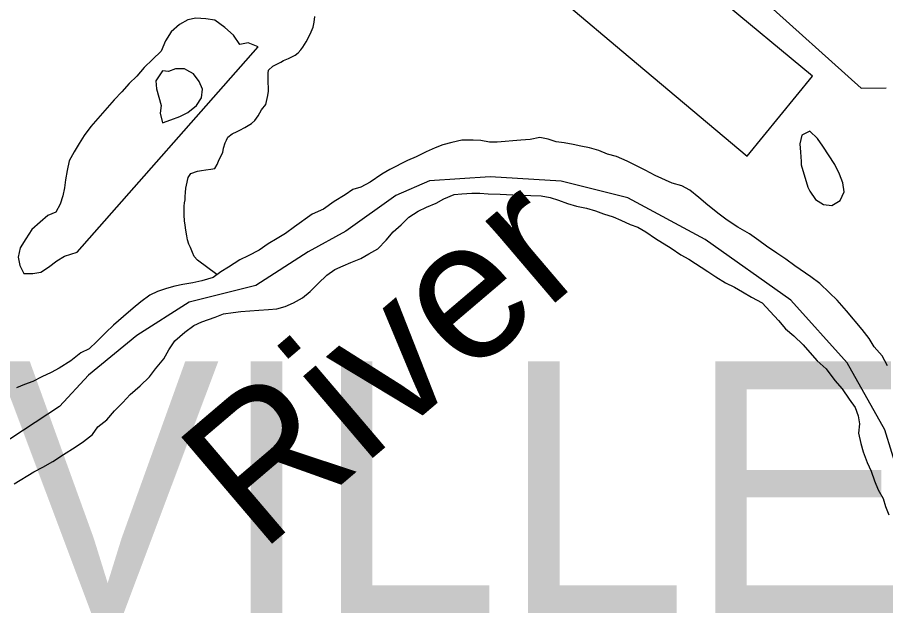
# Model space of a CAD drawing. Extents: x -59 to 82, y -3 to 49.
# Drawn here: x -53.578 to -52.99, y 47.888 to 48.294 of the extents above; entities that cross this region are included whole.
import ezdxf

# ---------------------------------------------------------------- set-up
doc = ezdxf.new("R2010")
doc.units = 0
for name, color, linetype in [('GM_X_Corporation', 7, 'Continuous'), ('GM_X_Major_River', 7, 'Continuous'), ('GM_X_Major_River_Text', 7, 'Continuous'), ('GM_X_Minor_Lake', 7, 'Continuous'), ('GM_X_Minor_River', 7, 'Continuous'), ('GM_X_State_Route', 7, 'Continuous'), ('GM_X_Township_Text', 7, 'Continuous')]:
    doc.layers.add(name, color=color, linetype=linetype)

msp = doc.modelspace()

# ---------------------------------------------------------------- linework, layer by layer
at = {"layer": 'GM_X_Corporation'}
for p, q in [((-53.2992, 48.18315), (-53.32185, 48.17326)), ((-53.25816, 48.18597), (-53.2992, 48.18315)), ((-53.21005, 48.18312), (-53.25816, 48.18597)), ((-53.16477, 48.17179), (-53.21005, 48.18312)), ((-53.32185, 48.17326), (-53.35582, 48.14922)), ((-53.11242, 48.14348), (-53.16477, 48.17179)), ((-53.35582, 48.14922), (-53.3813, 48.13508)), ((-53.05441, 48.10242), (-53.11242, 48.14348)), ((-53.3813, 48.13508), (-53.41669, 48.11247)), ((-53.41669, 48.11247), (-53.46198, 48.10116)), ((-53.46198, 48.10116), (-53.49737, 48.07854)), ((-53.01622, 48.05997), (-53.05441, 48.10242)), ((-53.49737, 48.07854), (-53.52993, 48.05167)), ((-52.99077, 48.01469), (-53.01622, 48.05997)), ((-53.52993, 48.05167), (-53.54975, 48.03046)), ((-53.54975, 48.03046), (-53.5908, 48.0036)), ((-52.96533, 47.93121), (-52.99077, 48.01469))]:
    msp.add_line(p, q, dxfattribs=at)
at = {"layer": 'GM_X_Major_River'}
for p, q in [((-53.47988, 48.25782), (-53.48436, 48.25094)), ((-53.47575, 48.25728), (-53.47988, 48.25782)), ((-53.47115, 48.25906), (-53.47575, 48.25728)), ((-53.46507, 48.25913), (-53.47115, 48.25906)), ((-53.46345, 48.25824), (-53.46507, 48.25913)), ((-53.45896, 48.25578), (-53.46345, 48.25824)), ((-53.4551, 48.25051), (-53.45896, 48.25578)), ((-53.48436, 48.25094), (-53.48393, 48.24563)), ((-53.48393, 48.24563), (-53.48235, 48.23996)), ((-53.45276, 48.24522), (-53.4551, 48.25051)), ((-53.48235, 48.23996), (-53.48077, 48.23428)), ((-53.45346, 48.23952), (-53.45276, 48.24522)), ((-53.48077, 48.23428), (-53.48147, 48.22896)), ((-53.46286, 48.22955), (-53.45683, 48.23417)), ((-53.45683, 48.23417), (-53.45346, 48.23952)), ((-53.48147, 48.22896), (-53.47988, 48.22253)), ((-53.46815, 48.22684), (-53.46286, 48.22955)), ((-53.47988, 48.22253), (-53.4742, 48.22449)), ((-53.4742, 48.22449), (-53.46815, 48.22684)), ((-53.27722, 48.21077), (-53.28404, 48.20917)), ((-53.26961, 48.21085), (-53.27722, 48.21077)), ((-53.26429, 48.21053), (-53.26961, 48.21085)), ((-53.25858, 48.20946), (-53.26429, 48.21053)), ((-53.23732, 48.21083), (-53.25326, 48.20952)), ((-53.23086, 48.21129), (-53.23732, 48.21083)), ((-53.22441, 48.2125), (-53.23086, 48.21129)), ((-53.2187, 48.21142), (-53.22441, 48.2125)), ((-53.21336, 48.20959), (-53.2187, 48.21142)), ((-53.2954, 48.20563), (-53.30145, 48.2029)), ((-53.2901, 48.20758), (-53.2954, 48.20563)), ((-53.28404, 48.20917), (-53.2901, 48.20758)), ((-53.25326, 48.20952), (-53.25858, 48.20946)), ((-53.20803, 48.20889), (-53.21336, 48.20959)), ((-53.20194, 48.20781), (-53.20803, 48.20889)), ((-53.19661, 48.20674), (-53.20194, 48.20781)), ((-53.1909, 48.20566), (-53.19661, 48.20674)), ((-53.18442, 48.20384), (-53.1909, 48.20566)), ((-53.30826, 48.19941), (-53.31393, 48.19707)), ((-53.30145, 48.2029), (-53.30826, 48.19941)), ((-53.17869, 48.20124), (-53.18442, 48.20384)), ((-53.1726, 48.1998), (-53.17869, 48.20124)), ((-53.16534, 48.19646), (-53.1726, 48.1998)), ((-53.31393, 48.19707), (-53.32602, 48.19086)), ((-53.15312, 48.19053), (-53.16534, 48.19646)), ((-53.33131, 48.18777), (-53.33923, 48.18237)), ((-53.32602, 48.19086), (-53.33131, 48.18777)), ((-53.14624, 48.18681), (-53.15312, 48.19053)), ((-53.13478, 48.18163), (-53.14624, 48.18681)), ((-53.33923, 48.18237), (-53.34566, 48.17888)), ((-53.1283, 48.1798), (-53.13478, 48.18163)), ((-53.35096, 48.1773), (-53.35624, 48.17383)), ((-53.34566, 48.17888), (-53.35096, 48.1773)), ((-53.12295, 48.17683), (-53.1283, 48.1798)), ((-53.11682, 48.17196), (-53.12295, 48.17683)), ((-53.36379, 48.16919), (-53.37096, 48.16417)), ((-53.35624, 48.17383), (-53.36379, 48.16919)), ((-53.29462, 48.16807), (-53.28933, 48.17116)), ((-53.28933, 48.17116), (-53.28252, 48.1739)), ((-53.28252, 48.1739), (-53.27721, 48.17434)), ((-53.27721, 48.17434), (-53.27037, 48.17479)), ((-53.27037, 48.17479), (-53.26505, 48.17485)), ((-53.26505, 48.17485), (-53.25935, 48.17454)), ((-53.25935, 48.17454), (-53.25137, 48.17424)), ((-53.25137, 48.17424), (-53.23844, 48.17363)), ((-53.23844, 48.17363), (-53.23046, 48.17334)), ((-53.23046, 48.17334), (-53.22361, 48.17304)), ((-53.22361, 48.17304), (-53.21752, 48.17197)), ((-53.21752, 48.17197), (-53.2118, 48.17013)), ((-53.2118, 48.17013), (-53.2057, 48.16793)), ((-53.11068, 48.16672), (-53.11682, 48.17196)), ((-53.37096, 48.16417), (-53.37853, 48.16067)), ((-53.30672, 48.16262), (-53.30105, 48.16534)), ((-53.30105, 48.16534), (-53.29462, 48.16807)), ((-53.2057, 48.16793), (-53.1996, 48.1661)), ((-53.1996, 48.1661), (-53.19274, 48.16466)), ((-53.19274, 48.16466), (-53.18665, 48.16283)), ((-53.10302, 48.16073), (-53.11068, 48.16672)), ((-53.37853, 48.16067), (-53.39059, 48.15219)), ((-53.31841, 48.15338), (-53.31314, 48.15875)), ((-53.31314, 48.15875), (-53.30672, 48.16262)), ((-53.18665, 48.16283), (-53.1813, 48.16099)), ((-53.1813, 48.16099), (-53.17482, 48.15879)), ((-53.17482, 48.15879), (-53.16948, 48.15657)), ((-53.09766, 48.15662), (-53.10302, 48.16073)), ((-53.39059, 48.15219), (-53.39663, 48.14757)), ((-53.32368, 48.14877), (-53.31841, 48.15338)), ((-53.16948, 48.15657), (-53.16336, 48.1536)), ((-53.16336, 48.1536), (-53.15803, 48.15177)), ((-53.15803, 48.15177), (-53.15267, 48.14879)), ((-53.09039, 48.15177), (-53.09766, 48.15662)), ((-53.08236, 48.1473), (-53.09039, 48.15177)), ((-53.39663, 48.14757), (-53.40229, 48.14409)), ((-53.32856, 48.14302), (-53.32368, 48.14877)), ((-53.15267, 48.14879), (-53.14617, 48.14431)), ((-53.07623, 48.14282), (-53.08236, 48.1473)), ((-53.40833, 48.14061), (-53.41437, 48.13636)), ((-53.40229, 48.14409), (-53.40833, 48.14061)), ((-53.3342, 48.13727), (-53.32856, 48.14302)), ((-53.14617, 48.14431), (-53.13546, 48.1376)), ((-53.07087, 48.13908), (-53.07623, 48.14282)), ((-53.41437, 48.13636), (-53.42193, 48.13249)), ((-53.34553, 48.13069), (-53.34024, 48.13378)), ((-53.34024, 48.13378), (-53.3342, 48.13727)), ((-53.13546, 48.1376), (-53.12895, 48.13312)), ((-53.06398, 48.13423), (-53.07087, 48.13908)), ((-53.05786, 48.13012), (-53.06398, 48.13423)), ((-53.4276, 48.12977), (-53.43514, 48.12475)), ((-53.42193, 48.13249), (-53.4276, 48.12977)), ((-53.35763, 48.12562), (-53.35234, 48.12795)), ((-53.35234, 48.12795), (-53.34553, 48.13069)), ((-53.12895, 48.13312), (-53.1236, 48.13014)), ((-53.1236, 48.13014), (-53.11059, 48.12194)), ((-53.05173, 48.12564), (-53.05786, 48.13012)), ((-53.43514, 48.12475), (-53.44043, 48.12165)), ((-53.36859, 48.11942), (-53.36331, 48.12328)), ((-53.36331, 48.12328), (-53.35763, 48.12562)), ((-53.04101, 48.11817), (-53.05173, 48.12564)), ((-53.44571, 48.1178), (-53.45329, 48.11544)), ((-53.44043, 48.12165), (-53.44571, 48.1178)), ((-53.37461, 48.11366), (-53.36859, 48.11942)), ((-53.11059, 48.12194), (-53.10523, 48.1182)), ((-53.10523, 48.1182), (-53.09872, 48.1141)), ((-53.03488, 48.11368), (-53.04101, 48.11817)), ((-53.47149, 48.11181), (-53.47717, 48.11023)), ((-53.46618, 48.11301), (-53.47149, 48.11181)), ((-53.45935, 48.11423), (-53.46618, 48.11301)), ((-53.45329, 48.11544), (-53.45935, 48.11423)), ((-53.37987, 48.10829), (-53.37461, 48.11366)), ((-53.09872, 48.1141), (-53.09261, 48.11114)), ((-53.09261, 48.11114), (-53.08726, 48.10816)), ((-53.02835, 48.10731), (-53.03488, 48.11368)), ((-53.48852, 48.10593), (-53.49456, 48.10131)), ((-53.48323, 48.10827), (-53.48852, 48.10593)), ((-53.47717, 48.11023), (-53.48323, 48.10827)), ((-53.38515, 48.10406), (-53.37987, 48.10829)), ((-53.08726, 48.10816), (-53.08114, 48.10444)), ((-53.08114, 48.10444), (-53.07388, 48.10072)), ((-53.02298, 48.10243), (-53.02835, 48.10731)), ((-53.49456, 48.10131), (-53.49983, 48.09708)), ((-53.39686, 48.09823), (-53.39119, 48.10057)), ((-53.39119, 48.10057), (-53.38515, 48.10406)), ((-53.07388, 48.10072), (-53.0685, 48.09471)), ((-53.01682, 48.09529), (-53.02298, 48.10243)), ((-53.49983, 48.09708), (-53.50623, 48.09131)), ((-53.44429, 48.09087), (-53.43861, 48.09321)), ((-53.43861, 48.09321), (-53.43216, 48.09404)), ((-53.43216, 48.09404), (-53.42685, 48.09486)), ((-53.42685, 48.09486), (-53.4147, 48.09576)), ((-53.4147, 48.09576), (-53.40824, 48.09621)), ((-53.40824, 48.09621), (-53.40255, 48.09665)), ((-53.40255, 48.09665), (-53.39686, 48.09823)), ((-53.0685, 48.09471), (-53.06274, 48.0887)), ((-53.00605, 48.08251), (-53.01682, 48.09529)), ((-53.50623, 48.09131), (-53.51301, 48.08554)), ((-53.45867, 48.0854), (-53.45337, 48.08773)), ((-53.45337, 48.08773), (-53.44429, 48.09087)), ((-53.06274, 48.0887), (-53.05811, 48.08306)), ((-53.51301, 48.08554), (-53.51828, 48.08055)), ((-53.4647, 48.08077), (-53.45867, 48.0854)), ((-53.05811, 48.08306), (-53.05236, 48.0782)), ((-53.00143, 48.07649), (-53.00605, 48.08251)), ((-53.51828, 48.08055), (-53.52429, 48.07441)), ((-53.47559, 48.06889), (-53.47148, 48.07501)), ((-53.47148, 48.07501), (-53.4647, 48.08077)), ((-53.05236, 48.0782), (-53.04622, 48.07219)), ((-52.99794, 48.07084), (-53.00143, 48.07649)), ((-53.52956, 48.06942), (-53.53523, 48.0667)), ((-53.52429, 48.07441), (-53.52956, 48.06942)), ((-53.04622, 48.07219), (-53.0416, 48.06693)), ((-52.99256, 48.06482), (-52.99794, 48.07084)), ((-53.53523, 48.0667), (-53.54201, 48.06131)), ((-53.47895, 48.06278), (-53.47559, 48.06889)), ((-53.0416, 48.06693), (-53.0366, 48.0613)), ((-52.98907, 48.05803), (-52.99256, 48.06482)), ((-53.54201, 48.06131), (-53.54994, 48.05629)), ((-53.48458, 48.05588), (-53.47895, 48.06278)), ((-53.0366, 48.0613), (-53.03047, 48.05605)), ((-53.55523, 48.05357), (-53.56166, 48.05047)), ((-53.54994, 48.05629), (-53.55523, 48.05357)), ((-53.4887, 48.05052), (-53.48458, 48.05588)), ((-53.03047, 48.05605), (-53.02468, 48.04815)), ((-53.56771, 48.04736), (-53.57338, 48.0454)), ((-53.56166, 48.05047), (-53.56771, 48.04736)), ((-53.49509, 48.04438), (-53.4887, 48.05052)), ((-53.02468, 48.04815), (-53.01968, 48.04251)), ((-53.57338, 48.0454), (-53.57868, 48.04306)), ((-53.50187, 48.03861), (-53.49509, 48.04438)), ((-53.01968, 48.04251), (-53.01505, 48.03535)), ((-53.50675, 48.03325), (-53.50187, 48.03861)), ((-53.01505, 48.03535), (-53.01081, 48.02971)), ((-53.51239, 48.02749), (-53.50675, 48.03325)), ((-53.01081, 48.02971), (-53.00885, 48.02404)), ((-53.51765, 48.02136), (-53.51239, 48.02749)), ((-53.00885, 48.02404), (-53.00803, 48.01873)), ((-53.52742, 48.01138), (-53.52368, 48.01674)), ((-53.52368, 48.01674), (-53.51765, 48.02136)), ((-53.00803, 48.01873), (-53.00872, 48.01227)), ((-53.53345, 48.00676), (-53.52742, 48.01138)), ((-53.00872, 48.01227), (-53.00713, 48.00546)), ((-53.53911, 48.0029), (-53.53345, 48.00676)), ((-53.00713, 48.00546), (-53.00555, 47.99979)), ((-53.54704, 47.99788), (-53.53911, 48.0029)), ((-53.00555, 47.99979), (-53.00281, 47.99261)), ((-53.56101, 47.98938), (-53.55421, 47.99325)), ((-53.55421, 47.99325), (-53.54704, 47.99788)), ((-53.56706, 47.98627), (-53.56101, 47.98938)), ((-53.00281, 47.99261), (-53.00009, 47.98657)), ((-53.58027, 47.97815), (-53.56706, 47.98627)), ((-53.00009, 47.98657), (-52.99774, 47.98014)), ((-52.99774, 47.98014), (-52.9954, 47.9741)), ((-52.9954, 47.9741), (-52.99191, 47.96806)), ((-52.99191, 47.96806), (-52.99034, 47.96277)), ((-52.99034, 47.96277), (-52.988, 47.9571))]:
    msp.add_line(p, q, dxfattribs=at)
at = {"layer": 'GM_X_Minor_Lake'}
for p, q in [((-53.03968, 48.25417), (-53.12122, 48.32162)), ((-53.20484, 48.30152), (-53.1688, 48.27123)), ((-53.45746, 48.29337), (-53.46276, 48.29217)), ((-53.45061, 48.29306), (-53.45746, 48.29337)), ((-53.44452, 48.29199), (-53.45061, 48.29306)), ((-53.46843, 48.28907), (-53.47408, 48.28407)), ((-53.46276, 48.29217), (-53.46843, 48.28907)), ((-53.43763, 48.28714), (-53.44452, 48.29199)), ((-53.43187, 48.28189), (-53.43763, 48.28714)), ((-53.47408, 48.28407), (-53.47781, 48.27796)), ((-53.42762, 48.27549), (-53.43187, 48.28189)), ((-53.47781, 48.27796), (-53.48078, 48.27109)), ((-53.42194, 48.27669), (-53.42762, 48.27549)), ((-53.41509, 48.27396), (-53.42194, 48.27669)), ((-53.53765, 48.135), (-53.41509, 48.27396)), ((-53.48078, 48.27109), (-53.4868, 48.26533)), ((-53.1688, 48.27123), (-53.08406, 48.20003)), ((-53.4868, 48.26533), (-53.49244, 48.25996)), ((-53.49244, 48.25996), (-53.49732, 48.25421)), ((-53.49732, 48.25421), (-53.50259, 48.24922)), ((-53.08406, 48.20003), (-53.03968, 48.25417)), ((-53.50259, 48.24922), (-53.50747, 48.24347)), ((-53.50747, 48.24347), (-53.51262, 48.23821)), ((-53.51262, 48.23821), (-53.5285, 48.22009)), ((-53.5285, 48.22009), (-53.53299, 48.21396)), ((-53.04168, 48.21682), (-53.04697, 48.21411)), ((-53.0363, 48.21195), (-53.04168, 48.21682)), ((-53.53299, 48.21396), (-53.53636, 48.20861)), ((-53.04697, 48.21411), (-53.04843, 48.2084)), ((-53.03269, 48.20667), (-53.0363, 48.21195)), ((-53.53636, 48.20861), (-53.53972, 48.20288)), ((-53.04843, 48.2084), (-53.04799, 48.20271)), ((-53.02472, 48.19425), (-53.03269, 48.20667)), ((-53.53972, 48.20288), (-53.54307, 48.19677)), ((-53.04799, 48.20271), (-53.04754, 48.19627)), ((-53.54307, 48.19677), (-53.54452, 48.19031)), ((-53.04754, 48.19627), (-53.04753, 48.1955)), ((-53.04753, 48.1955), (-53.04751, 48.19399)), ((-53.04751, 48.19399), (-53.043, 48.1789)), ((-53.02161, 48.18783), (-53.02472, 48.19425)), ((-53.54452, 48.19031), (-53.54559, 48.18384)), ((-53.01926, 48.18179), (-53.02161, 48.18783)), ((-53.54559, 48.18384), (-53.5463, 48.17852)), ((-53.01844, 48.17572), (-53.01926, 48.18179)), ((-53.5463, 48.17852), (-53.54738, 48.1732)), ((-53.043, 48.1789), (-53.04162, 48.17622)), ((-53.04162, 48.17622), (-53.03776, 48.17057)), ((-53.02104, 48.17), (-53.01844, 48.17572)), ((-53.54738, 48.1732), (-53.54922, 48.16749)), ((-53.03776, 48.17057), (-53.03241, 48.16722)), ((-53.0267, 48.16652), (-53.02104, 48.17)), ((-53.54922, 48.16749), (-53.5522, 48.16214)), ((-53.03241, 48.16722), (-53.0267, 48.16652)), ((-53.5575, 48.1598), (-53.56277, 48.15519)), ((-53.5522, 48.16214), (-53.5575, 48.1598)), ((-53.56277, 48.15519), (-53.56842, 48.15019)), ((-53.56842, 48.15019), (-53.57253, 48.14407)), ((-53.57253, 48.14407), (-53.57627, 48.13796)), ((-53.57627, 48.13796), (-53.57772, 48.13149)), ((-53.54619, 48.13223), (-53.53765, 48.135)), ((-53.57772, 48.13149), (-53.57652, 48.12581)), ((-53.55713, 48.12489), (-53.55147, 48.12913)), ((-53.55147, 48.12913), (-53.54619, 48.13223)), ((-53.57652, 48.12581), (-53.5738, 48.12053)), ((-53.56241, 48.12142), (-53.55713, 48.12489)), ((-53.5738, 48.12053), (-53.56772, 48.1206)), ((-53.56772, 48.1206), (-53.56241, 48.12142))]:
    msp.add_line(p, q, dxfattribs=at)
at = {"layer": 'GM_X_Minor_River'}
for p, q in [((-53.37715, 48.29072), (-53.37685, 48.29452)), ((-53.37931, 48.28421), (-53.37784, 48.28728)), ((-53.37784, 48.28728), (-53.37715, 48.29072)), ((-53.38259, 48.2773), (-53.38076, 48.28076)), ((-53.38076, 48.28076), (-53.37931, 48.28421)), ((-53.38481, 48.27383), (-53.38259, 48.2773)), ((-53.39003, 48.2684), (-53.38816, 48.26996)), ((-53.38816, 48.26996), (-53.38629, 48.2719)), ((-53.38629, 48.2719), (-53.38481, 48.27383)), ((-53.40286, 48.26206), (-53.39984, 48.26364)), ((-53.39984, 48.26364), (-53.39796, 48.26482)), ((-53.39796, 48.26482), (-53.39456, 48.26603)), ((-53.39456, 48.26603), (-53.39003, 48.2684)), ((-53.40846, 48.25624), (-53.40811, 48.25815)), ((-53.40811, 48.25815), (-53.40512, 48.26087)), ((-53.40512, 48.26087), (-53.40286, 48.26206)), ((-53.40837, 48.25206), (-53.40846, 48.25624)), ((-53.40832, 48.2494), (-53.40837, 48.25206)), ((-53.40826, 48.24674), (-53.40832, 48.2494)), ((-53.40821, 48.24408), (-53.40826, 48.24674)), ((-53.40993, 48.23492), (-53.40853, 48.24103)), ((-53.40853, 48.24103), (-53.40821, 48.24408)), ((-53.4129, 48.23144), (-53.40993, 48.23492)), ((-53.4151, 48.22721), (-53.4129, 48.23144)), ((-53.42183, 48.22061), (-53.41957, 48.22217)), ((-53.41957, 48.22217), (-53.41733, 48.22412)), ((-53.41733, 48.22412), (-53.4151, 48.22721)), ((-53.43276, 48.21506), (-53.42937, 48.21665)), ((-53.42937, 48.21665), (-53.42748, 48.21745)), ((-53.42748, 48.21745), (-53.42409, 48.21942)), ((-53.42409, 48.21942), (-53.42183, 48.22061)), ((-53.43759, 48.20888), (-53.43649, 48.2108)), ((-53.43649, 48.2108), (-53.43577, 48.21272)), ((-53.43577, 48.21272), (-53.43276, 48.21506)), ((-53.43898, 48.20239), (-53.43866, 48.20543)), ((-53.43866, 48.20543), (-53.43759, 48.20888)), ((-53.44156, 48.19777), (-53.43898, 48.20239)), ((-53.44448, 48.19163), (-53.44301, 48.19432)), ((-53.44301, 48.19432), (-53.44156, 48.19777)), ((-53.46265, 48.18555), (-53.4608, 48.18825)), ((-53.4608, 48.18825), (-53.45626, 48.18987)), ((-53.45626, 48.18987), (-53.4536, 48.1903)), ((-53.4536, 48.1903), (-53.45056, 48.19074)), ((-53.45056, 48.19074), (-53.44714, 48.19119)), ((-53.44714, 48.19119), (-53.44448, 48.19163)), ((-53.46368, 48.18021), (-53.46265, 48.18555)), ((-53.46467, 48.17259), (-53.46434, 48.17525)), ((-53.46434, 48.17525), (-53.46402, 48.1783)), ((-53.46402, 48.1783), (-53.46368, 48.18021)), ((-53.46496, 48.1684), (-53.46462, 48.17031)), ((-53.46462, 48.17031), (-53.46467, 48.17259)), ((-53.4653, 48.16611), (-53.46496, 48.1684)), ((-53.46524, 48.16345), (-53.4653, 48.16611)), ((-53.46517, 48.16003), (-53.46524, 48.16345)), ((-53.4651, 48.15623), (-53.46517, 48.16003)), ((-53.46465, 48.1532), (-53.4651, 48.15623)), ((-53.4642, 48.14978), (-53.46465, 48.1532)), ((-53.46336, 48.146), (-53.4642, 48.14978)), ((-53.46293, 48.14335), (-53.46336, 48.146)), ((-53.4621, 48.14032), (-53.46293, 48.14335)), ((-53.46091, 48.13806), (-53.4621, 48.14032)), ((-53.4597, 48.13467), (-53.46091, 48.13806)), ((-53.45851, 48.13203), (-53.4597, 48.13467)), ((-53.45616, 48.12942), (-53.45851, 48.13203)), ((-53.44304, 48.11975), (-53.45616, 48.12942))]:
    msp.add_line(p, q, dxfattribs=at)
at = {"layer": 'GM_X_State_Route'}
for p, q in [((-53.16756, 48.39025), (-53.00673, 48.24611)), ((-53.00673, 48.24611), (-52.98992, 48.24616))]:
    msp.add_line(p, q, dxfattribs=at)

# ---------------------------------------------------------------- texts
at = {"layer": 'GM_X_Major_River_Text'}
msp.add_text('River', height=0.094761, rotation=40.40474, dxfattribs=at).set_placement((-53.41367, 47.93076))
at = {"layer": 'GM_X_Township_Text'}
msp.add_text('PAINESVILLE', height=0.1704545, rotation=0.00001, dxfattribs=at).set_placement((-54.42925, 47.89056))

doc.saveas('drawing.dxf')
